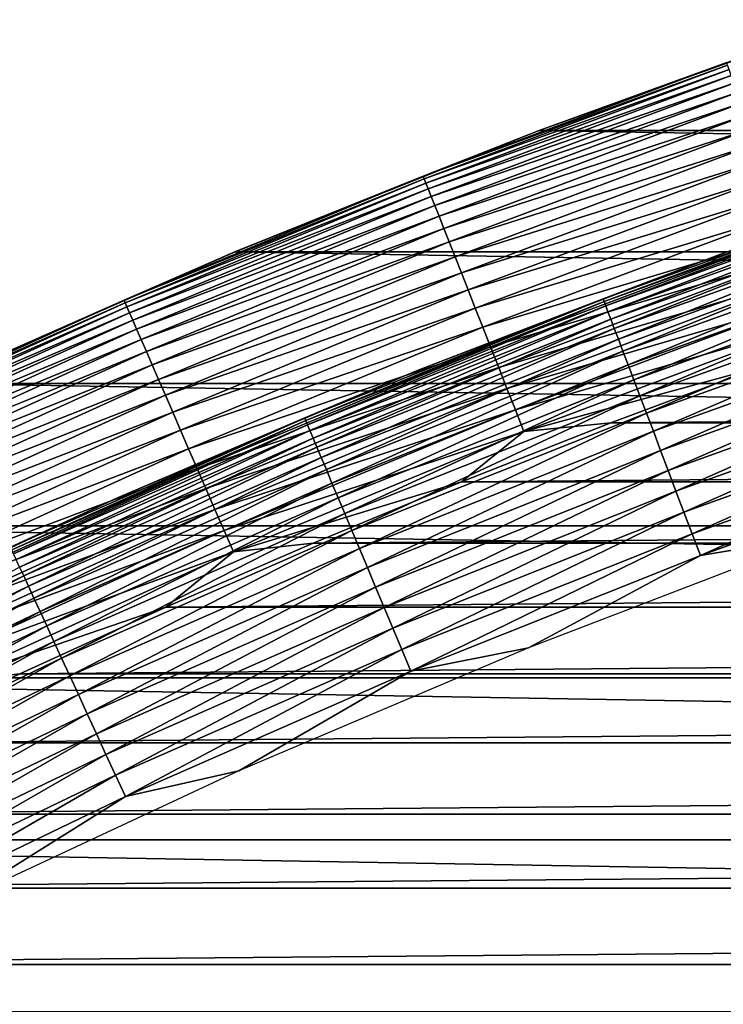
# Model space of a CAD drawing. Header units: millimetres. Extents: x -161 to 161, y -94 to 1149.
# Tile 532 of 656: x 62 to 64.36, y -30.79 to -27.49. Entities that reach past the tile are written whole.
import ezdxf

# ---------------------------------------------------------------- set-up
doc = ezdxf.new("R2010")
doc.units = ezdxf.units.MM
doc.header["$LTSCALE"] = 81.481481
for name, color, linetype in [('425', 7, 'CONTINUOUS'), ('426', 7, 'CONTINUOUS'), ('427', 7, 'CONTINUOUS'), ('429', 7, 'CONTINUOUS'), ('430', 7, 'CONTINUOUS')]:
    doc.layers.add(name, color=color, linetype=linetype)

msp = doc.modelspace()

# ---------------------------------------------------------------- linework, layer by layer
at = {"layer": '425', "linetype": 'CONTINUOUS'}
for points in [[(64.4831, -28.6544, -46.2096), (63.981, -28.8422, -46.2096), (85.517, -28.6544, -46.2096), (64.4831, -28.6544, -46.2096)], [(85.517, -28.6544, -46.2096), (63.981, -28.8422, -46.2096), (86.0191, -28.8422, -46.2096), (85.517, -28.6544, -46.2096)], [(63.981, -28.8422, -46.2096), (63.4815, -29.039, -46.2096), (86.0191, -28.8422, -46.2096), (63.981, -28.8422, -46.2096)], [(86.0191, -28.8422, -46.2096), (63.4815, -29.039, -46.2096), (86.5186, -29.0391, -46.2096), (86.0191, -28.8422, -46.2096)], [(63.4815, -29.039, -46.2096), (62.985, -29.2447, -46.2096), (86.5186, -29.0391, -46.2096), (63.4815, -29.039, -46.2096)], [(86.5186, -29.0391, -46.2096), (62.985, -29.2447, -46.2096), (87.015, -29.2447, -46.2096), (86.5186, -29.0391, -46.2096)], [(62.985, -29.2447, -46.2096), (62.4921, -29.4591, -46.2096), (87.015, -29.2447, -46.2096), (62.985, -29.2447, -46.2096)], [(87.015, -29.2447, -46.2096), (62.4921, -29.4591, -46.2096), (87.5079, -29.4591, -46.2096), (87.015, -29.2447, -46.2096)], [(62.4921, -29.4591, -46.2096), (62.0031, -29.6819, -46.2096), (87.5079, -29.4591, -46.2096), (62.4921, -29.4591, -46.2096)], [(87.5079, -29.4591, -46.2096), (62.0031, -29.6819, -46.2096), (87.9969, -29.6819, -46.2096), (87.5079, -29.4591, -46.2096)], [(62.0031, -29.6819, -46.2096), (61.5185, -29.9129, -46.2096), (87.9969, -29.6819, -46.2096), (62.0031, -29.6819, -46.2096)], [(87.9969, -29.6819, -46.2096), (61.5185, -29.9129, -46.2096), (88.4815, -29.913, -46.2096), (87.9969, -29.6819, -46.2096)], [(61.5185, -29.9129, -46.2096), (61.0388, -30.1521, -46.2096), (88.4815, -29.913, -46.2096), (61.5185, -29.9129, -46.2096)], [(88.4815, -29.913, -46.2096), (61.0388, -30.1521, -46.2096), (88.9612, -30.1521, -46.2096), (88.4815, -29.913, -46.2096)], [(61.0388, -30.1521, -46.2096), (60.5639, -30.3993, -46.2096), (88.9612, -30.1521, -46.2096), (61.0388, -30.1521, -46.2096)], [(88.9612, -30.1521, -46.2096), (60.5639, -30.3993, -46.2096), (89.4361, -30.3993, -46.2096), (88.9612, -30.1521, -46.2096)], [(60.5639, -30.3993, -46.2096), (60.0927, -30.6552, -46.2096), (89.4361, -30.3993, -46.2096), (60.5639, -30.3993, -46.2096)], [(89.4361, -30.3993, -46.2096), (60.0927, -30.6552, -46.2096), (89.9073, -30.6552, -46.2096), (89.4361, -30.3993, -46.2096)], [(60.0927, -30.6552, -46.2096), (59.6254, -30.9197, -46.2096), (89.9073, -30.6552, -46.2096), (60.0927, -30.6552, -46.2096)], [(89.9073, -30.6552, -46.2096), (59.6254, -30.9197, -46.2096), (90.3746, -30.9197, -46.2096), (89.9073, -30.6552, -46.2096)]]:
    msp.add_3dface(points, dxfattribs=at)
at = {"layer": '426', "linetype": 'CONTINUOUS'}
for points in [[(64.773, -27.4923, -66.2096), (86.2591, -27.8634, -66.2096), (63.7409, -27.8634, -66.2096), (64.773, -27.4923, -66.2096)], [(63.7409, -27.8634, -66.2096), (87.2765, -28.2695, -66.2096), (62.7235, -28.2695, -66.2096), (63.7409, -27.8634, -66.2096)], [(86.2591, -27.8634, -66.2096), (87.2765, -28.2695, -66.2096), (63.7409, -27.8634, -66.2096), (86.2591, -27.8634, -66.2096)], [(62.7235, -28.2695, -66.2096), (88.2797, -28.7107, -66.2096), (61.7203, -28.7107, -66.2096), (62.7235, -28.2695, -66.2096)], [(87.2765, -28.2695, -66.2096), (88.2797, -28.7107, -66.2096), (62.7235, -28.2695, -66.2096), (87.2765, -28.2695, -66.2096)], [(61.7203, -28.7107, -66.2096), (89.2679, -29.1865, -66.2096), (60.7321, -29.1865, -66.2096), (61.7203, -28.7107, -66.2096)], [(88.2797, -28.7107, -66.2096), (89.2679, -29.1865, -66.2096), (61.7203, -28.7107, -66.2096), (88.2797, -28.7107, -66.2096)], [(60.7321, -29.1865, -66.2096), (90.2377, -29.6955, -66.2096), (59.7623, -29.6955, -66.2096), (60.7321, -29.1865, -66.2096)], [(89.2679, -29.1865, -66.2096), (90.2377, -29.6955, -66.2096), (60.7321, -29.1865, -66.2096), (89.2679, -29.1865, -66.2096)], [(59.7623, -29.6955, -66.2096), (91.1902, -30.2382, -66.2096), (58.8098, -30.2382, -66.2096), (59.7623, -29.6955, -66.2096)], [(90.2377, -29.6955, -66.2096), (91.1902, -30.2382, -66.2096), (59.7623, -29.6955, -66.2096), (90.2377, -29.6955, -66.2096)], [(58.8098, -30.2382, -66.2096), (92.1238, -30.8136, -66.2096), (57.8762, -30.8136, -66.2096), (58.8098, -30.2382, -66.2096)], [(91.1902, -30.2382, -66.2096), (92.1238, -30.8136, -66.2096), (58.8098, -30.2382, -66.2096), (91.1902, -30.2382, -66.2096)]]:
    msp.add_3dface(points, dxfattribs=at)
at = {"layer": '427', "linetype": 'CONTINUOUS'}
for points in [[(64.773, -27.4923, -66.2096), (63.7409, -27.8634, -66.2096), (64.7727, -27.4923, -47.2096), (64.773, -27.4923, -66.2096)], [(64.7727, -27.4923, -47.2096), (63.7409, -27.8634, -66.2096), (63.7413, -27.8632, -47.2096), (64.7727, -27.4923, -47.2096)], [(63.7413, -27.8632, -47.2096), (62.7235, -28.2695, -66.2096), (62.7233, -28.2695, -47.2096), (63.7413, -27.8632, -47.2096)], [(63.7409, -27.8634, -66.2096), (62.7235, -28.2695, -66.2096), (63.7413, -27.8632, -47.2096), (63.7409, -27.8634, -66.2096)], [(62.7233, -28.2695, -47.2096), (61.7203, -28.7107, -66.2096), (61.72, -28.7107, -47.2096), (62.7233, -28.2695, -47.2096)], [(62.7235, -28.2695, -66.2096), (61.7203, -28.7107, -66.2096), (62.7233, -28.2695, -47.2096), (62.7235, -28.2695, -66.2096)]]:
    msp.add_3dface(points, dxfattribs=at)
at = {"layer": '429', "linetype": 'CONTINUOUS'}
for points in [[(64.7727, -27.4923, -47.2096), (63.7413, -27.8632, -47.2096), (64.3686, -27.636, -47.1325), (64.7727, -27.4923, -47.2096)], [(63.7413, -27.8632, -47.2096), (63.3535, -28.0164, -47.1325), (64.3686, -27.636, -47.1325), (63.7413, -27.8632, -47.2096)], [(63.3535, -28.0164, -47.1325), (64.3716, -27.6446, -47.0544), (64.3686, -27.636, -47.1325), (63.3535, -28.0164, -47.1325)], [(63.3568, -28.0249, -47.0544), (64.3716, -27.6446, -47.0544), (63.3535, -28.0164, -47.1325), (63.3568, -28.0249, -47.0544)], [(63.3568, -28.0249, -47.0544), (64.3767, -27.659, -46.9773), (64.3716, -27.6446, -47.0544), (63.3568, -28.0249, -47.0544)], [(63.3624, -28.0391, -46.9773), (64.3767, -27.659, -46.9773), (63.3568, -28.0249, -47.0544), (63.3624, -28.0391, -46.9773)], [(63.3624, -28.0391, -46.9773), (64.3838, -27.679, -46.9017), (64.3767, -27.659, -46.9773), (63.3624, -28.0391, -46.9773)], [(63.3702, -28.0589, -46.9017), (64.3838, -27.679, -46.9017), (63.3624, -28.0391, -46.9773), (63.3702, -28.0589, -46.9017)], [(63.3702, -28.0589, -46.9017), (64.3929, -27.7045, -46.8279), (64.3838, -27.679, -46.9017), (63.3702, -28.0589, -46.9017)], [(63.3801, -28.0841, -46.8279), (64.3929, -27.7045, -46.8279), (63.3702, -28.0589, -46.9017), (63.3801, -28.0841, -46.8279)], [(63.3801, -28.0841, -46.8279), (64.4039, -27.7355, -46.7565), (64.3929, -27.7045, -46.8279), (63.3801, -28.0841, -46.8279)], [(63.3922, -28.1146, -46.7565), (64.4039, -27.7355, -46.7565), (63.3801, -28.0841, -46.8279), (63.3922, -28.1146, -46.7565)], [(63.3922, -28.1146, -46.7565), (64.4168, -27.7716, -46.6879), (64.4039, -27.7355, -46.7565), (63.3922, -28.1146, -46.7565)], [(63.4063, -28.1503, -46.6879), (64.4168, -27.7716, -46.6879), (63.3922, -28.1146, -46.7565), (63.4063, -28.1503, -46.6879)], [(63.4063, -28.1503, -46.6879), (64.4314, -27.8127, -46.6225), (64.4168, -27.7716, -46.6879), (63.4063, -28.1503, -46.6879)], [(63.4223, -28.1909, -46.6225), (64.4314, -27.8127, -46.6225), (63.4063, -28.1503, -46.6879), (63.4223, -28.1909, -46.6225)], [(63.4223, -28.1909, -46.6225), (64.4476, -27.8585, -46.5607), (64.4314, -27.8127, -46.6225), (63.4223, -28.1909, -46.6225)], [(63.7413, -27.8632, -47.2096), (62.7233, -28.2695, -47.2096), (63.3535, -28.0164, -47.1325), (63.7413, -27.8632, -47.2096)], [(63.4401, -28.2361, -46.5607), (64.4476, -27.8585, -46.5607), (63.4223, -28.1909, -46.6225), (63.4401, -28.2361, -46.5607)], [(63.4401, -28.2361, -46.5607), (64.4655, -27.9087, -46.5029), (64.4476, -27.8585, -46.5607), (63.4401, -28.2361, -46.5607)], [(63.4596, -28.2857, -46.5029), (64.4655, -27.9087, -46.5029), (63.4401, -28.2361, -46.5607), (63.4596, -28.2857, -46.5029)], [(63.4596, -28.2857, -46.5029), (64.4848, -27.9631, -46.4496), (64.4655, -27.9087, -46.5029), (63.4596, -28.2857, -46.5029)], [(63.4808, -28.3393, -46.4496), (64.4848, -27.9631, -46.4496), (63.4596, -28.2857, -46.5029), (63.4808, -28.3393, -46.4496)], [(63.4808, -28.3393, -46.4496), (64.5055, -28.0212, -46.4009), (64.4848, -27.9631, -46.4496), (63.4808, -28.3393, -46.4496)], [(62.7233, -28.2695, -47.2096), (62.3519, -28.4313, -47.1325), (63.3535, -28.0164, -47.1325), (62.7233, -28.2695, -47.2096)], [(62.3519, -28.4313, -47.1325), (63.3568, -28.0249, -47.0544), (63.3535, -28.0164, -47.1325), (62.3519, -28.4313, -47.1325)], [(62.3556, -28.4396, -47.0544), (63.3568, -28.0249, -47.0544), (62.3519, -28.4313, -47.1325), (62.3556, -28.4396, -47.0544)], [(62.3556, -28.4396, -47.0544), (63.3624, -28.0391, -46.9773), (63.3568, -28.0249, -47.0544), (62.3556, -28.4396, -47.0544)], [(62.3617, -28.4536, -46.9773), (63.3624, -28.0391, -46.9773), (62.3556, -28.4396, -47.0544), (62.3617, -28.4536, -46.9773)], [(62.3617, -28.4536, -46.9773), (63.3702, -28.0589, -46.9017), (63.3624, -28.0391, -46.9773), (62.3617, -28.4536, -46.9773)], [(63.5034, -28.3967, -46.4009), (64.5055, -28.0212, -46.4009), (63.4808, -28.3393, -46.4496), (63.5034, -28.3967, -46.4009)], [(63.5034, -28.3967, -46.4009), (64.5273, -28.0828, -46.3572), (64.5055, -28.0212, -46.4009), (63.5034, -28.3967, -46.4009)], [(62.3701, -28.4731, -46.9017), (63.3702, -28.0589, -46.9017), (62.3617, -28.4536, -46.9773), (62.3701, -28.4731, -46.9017)], [(62.3701, -28.4731, -46.9017), (63.3801, -28.0841, -46.8279), (63.3702, -28.0589, -46.9017), (62.3701, -28.4731, -46.9017)], [(63.5274, -28.4575, -46.3572), (64.5273, -28.0828, -46.3572), (63.5034, -28.3967, -46.4009), (63.5274, -28.4575, -46.3572)], [(63.5274, -28.4575, -46.3572), (64.5503, -28.1474, -46.3187), (64.5273, -28.0828, -46.3572), (63.5274, -28.4575, -46.3572)], [(62.3809, -28.498, -46.8279), (63.3801, -28.0841, -46.8279), (62.3701, -28.4731, -46.9017), (62.3809, -28.498, -46.8279)], [(62.3809, -28.498, -46.8279), (63.3922, -28.1146, -46.7565), (63.3801, -28.0841, -46.8279), (62.3809, -28.498, -46.8279)], [(62.394, -28.5281, -46.7565), (63.3922, -28.1146, -46.7565), (62.3809, -28.498, -46.8279), (62.394, -28.5281, -46.7565)], [(62.394, -28.5281, -46.7565), (63.4063, -28.1503, -46.6879), (63.3922, -28.1146, -46.7565), (62.394, -28.5281, -46.7565)], [(63.5526, -28.5213, -46.3187), (64.5503, -28.1474, -46.3187), (63.5274, -28.4575, -46.3572), (63.5526, -28.5213, -46.3187)], [(63.5526, -28.5213, -46.3187), (64.5742, -28.2146, -46.2858), (64.5503, -28.1474, -46.3187), (63.5526, -28.5213, -46.3187)], [(62.4093, -28.5632, -46.6879), (63.4063, -28.1503, -46.6879), (62.394, -28.5281, -46.7565), (62.4093, -28.5632, -46.6879)], [(62.4093, -28.5632, -46.6879), (63.4223, -28.1909, -46.6225), (63.4063, -28.1503, -46.6879), (62.4093, -28.5632, -46.6879)], [(62.4267, -28.6032, -46.6225), (63.4223, -28.1909, -46.6225), (62.4093, -28.5632, -46.6879), (62.4267, -28.6032, -46.6225)], [(62.4267, -28.6032, -46.6225), (63.4401, -28.2361, -46.5607), (63.4223, -28.1909, -46.6225), (62.4267, -28.6032, -46.6225)], [(63.5787, -28.5877, -46.2858), (64.5742, -28.2146, -46.2858), (63.5526, -28.5213, -46.3187), (63.5787, -28.5877, -46.2858)], [(63.5787, -28.5877, -46.2858), (64.5989, -28.2841, -46.2586), (64.5742, -28.2146, -46.2858), (63.5787, -28.5877, -46.2858)], [(62.446, -28.6478, -46.5607), (63.4401, -28.2361, -46.5607), (62.4267, -28.6032, -46.6225), (62.446, -28.6478, -46.5607)], [(62.446, -28.6478, -46.5607), (63.4596, -28.2857, -46.5029), (63.4401, -28.2361, -46.5607), (62.446, -28.6478, -46.5607)], [(62.7233, -28.2695, -47.2096), (61.72, -28.7107, -47.2096), (62.3519, -28.4313, -47.1325), (62.7233, -28.2695, -47.2096)], [(62.4673, -28.6967, -46.5029), (63.4596, -28.2857, -46.5029), (62.446, -28.6478, -46.5607), (62.4673, -28.6967, -46.5029)], [(62.4673, -28.6967, -46.5029), (63.4808, -28.3393, -46.4496), (63.4596, -28.2857, -46.5029), (62.4673, -28.6967, -46.5029)], [(63.6058, -28.6563, -46.2586), (64.5989, -28.2841, -46.2586), (63.5787, -28.5877, -46.2858), (63.6058, -28.6563, -46.2586)], [(63.6058, -28.6563, -46.2586), (64.6242, -28.3554, -46.2372), (64.5989, -28.2841, -46.2586), (63.6058, -28.6563, -46.2586)], [(62.4902, -28.7496, -46.4496), (63.4808, -28.3393, -46.4496), (62.4673, -28.6967, -46.5029), (62.4902, -28.7496, -46.4496)], [(62.4902, -28.7496, -46.4496), (63.5034, -28.3967, -46.4009), (63.4808, -28.3393, -46.4496), (62.4902, -28.7496, -46.4496)], [(63.6335, -28.7266, -46.2372), (64.6242, -28.3554, -46.2372), (63.6058, -28.6563, -46.2586), (63.6335, -28.7266, -46.2372)], [(63.6335, -28.7266, -46.2372), (64.65, -28.428, -46.2219), (64.6242, -28.3554, -46.2372), (63.6335, -28.7266, -46.2372)], [(62.5148, -28.8062, -46.4009), (63.5034, -28.3967, -46.4009), (62.4902, -28.7496, -46.4496), (62.5148, -28.8062, -46.4009)], [(62.5148, -28.8062, -46.4009), (63.5274, -28.4575, -46.3572), (63.5034, -28.3967, -46.4009), (62.5148, -28.8062, -46.4009)], [(61.72, -28.7107, -47.2096), (61.3652, -28.8801, -47.1325), (62.3519, -28.4313, -47.1325), (61.72, -28.7107, -47.2096)], [(61.3652, -28.8801, -47.1325), (62.3556, -28.4396, -47.0544), (62.3519, -28.4313, -47.1325), (61.3652, -28.8801, -47.1325)], [(61.3691, -28.8883, -47.0544), (62.3556, -28.4396, -47.0544), (61.3652, -28.8801, -47.1325), (61.3691, -28.8883, -47.0544)], [(61.3691, -28.8883, -47.0544), (62.3617, -28.4536, -46.9773), (62.3556, -28.4396, -47.0544), (61.3691, -28.8883, -47.0544)], [(63.6618, -28.7983, -46.2219), (64.65, -28.428, -46.2219), (63.6335, -28.7266, -46.2372), (63.6618, -28.7983, -46.2219)], [(63.6618, -28.7983, -46.2219), (64.6762, -28.5015, -46.2126), (64.65, -28.428, -46.2219), (63.6618, -28.7983, -46.2219)], [(61.3756, -28.9021, -46.9773), (62.3617, -28.4536, -46.9773), (61.3691, -28.8883, -47.0544), (61.3756, -28.9021, -46.9773)], [(61.3756, -28.9021, -46.9773), (62.3701, -28.4731, -46.9017), (62.3617, -28.4536, -46.9773), (61.3756, -28.9021, -46.9773)], [(61.3848, -28.9212, -46.9017), (62.3701, -28.4731, -46.9017), (61.3756, -28.9021, -46.9773), (61.3848, -28.9212, -46.9017)], [(61.3848, -28.9212, -46.9017), (62.3809, -28.498, -46.8279), (62.3701, -28.4731, -46.9017), (61.3848, -28.9212, -46.9017)], [(62.5408, -28.8661, -46.3572), (63.5274, -28.4575, -46.3572), (62.5148, -28.8062, -46.4009), (62.5408, -28.8661, -46.3572)], [(62.5408, -28.8661, -46.3572), (63.5526, -28.5213, -46.3187), (63.5274, -28.4575, -46.3572), (62.5408, -28.8661, -46.3572)], [(61.3964, -28.9457, -46.8279), (62.3809, -28.498, -46.8279), (61.3848, -28.9212, -46.9017), (61.3964, -28.9457, -46.8279)], [(61.3964, -28.9457, -46.8279), (62.394, -28.5281, -46.7565), (62.3809, -28.498, -46.8279), (61.3964, -28.9457, -46.8279)], [(63.6904, -28.8709, -46.2126), (64.6762, -28.5015, -46.2126), (63.6618, -28.7983, -46.2219), (63.6904, -28.8709, -46.2126)], [(63.6904, -28.8709, -46.2126), (64.4831, -28.6544, -46.2096), (64.6762, -28.5015, -46.2126), (63.6904, -28.8709, -46.2126)], [(61.4105, -28.9754, -46.7565), (62.394, -28.5281, -46.7565), (61.3964, -28.9457, -46.8279), (61.4105, -28.9754, -46.7565)], [(61.4105, -28.9754, -46.7565), (62.4093, -28.5632, -46.6879), (62.394, -28.5281, -46.7565), (61.4105, -28.9754, -46.7565)], [(62.5682, -28.929, -46.3187), (63.5526, -28.5213, -46.3187), (62.5408, -28.8661, -46.3572), (62.5682, -28.929, -46.3187)], [(62.5682, -28.929, -46.3187), (63.5787, -28.5877, -46.2858), (63.5526, -28.5213, -46.3187), (62.5682, -28.929, -46.3187)], [(61.427, -29.01, -46.6879), (62.4093, -28.5632, -46.6879), (61.4105, -28.9754, -46.7565), (61.427, -29.01, -46.6879)], [(61.427, -29.01, -46.6879), (62.4267, -28.6032, -46.6225), (62.4093, -28.5632, -46.6879), (61.427, -29.01, -46.6879)], [(61.4457, -29.0494, -46.6225), (62.4267, -28.6032, -46.6225), (61.427, -29.01, -46.6879), (61.4457, -29.0494, -46.6225)], [(61.4457, -29.0494, -46.6225), (62.446, -28.6478, -46.5607), (62.4267, -28.6032, -46.6225), (61.4457, -29.0494, -46.6225)], [(62.5966, -28.9945, -46.2858), (63.5787, -28.5877, -46.2858), (62.5682, -28.929, -46.3187), (62.5966, -28.9945, -46.2858)], [(62.5966, -28.9945, -46.2858), (63.6058, -28.6563, -46.2586), (63.5787, -28.5877, -46.2858), (62.5966, -28.9945, -46.2858)], [(61.4666, -29.0933, -46.5607), (62.446, -28.6478, -46.5607), (61.4457, -29.0494, -46.6225), (61.4666, -29.0933, -46.5607)], [(61.4666, -29.0933, -46.5607), (62.4673, -28.6967, -46.5029), (62.446, -28.6478, -46.5607), (61.4666, -29.0933, -46.5607)], [(62.626, -29.0621, -46.2586), (63.6058, -28.6563, -46.2586), (62.5966, -28.9945, -46.2858), (62.626, -29.0621, -46.2586)], [(62.626, -29.0621, -46.2586), (63.6335, -28.7266, -46.2372), (63.6058, -28.6563, -46.2586), (62.626, -29.0621, -46.2586)], [(63.981, -28.8422, -46.2096), (64.4831, -28.6544, -46.2096), (63.6904, -28.8709, -46.2126), (63.981, -28.8422, -46.2096)], [(61.4895, -29.1414, -46.5029), (62.4673, -28.6967, -46.5029), (61.4666, -29.0933, -46.5607), (61.4895, -29.1414, -46.5029)], [(61.4895, -29.1414, -46.5029), (62.4902, -28.7496, -46.4496), (62.4673, -28.6967, -46.5029), (61.4895, -29.1414, -46.5029)], [(62.6561, -29.1315, -46.2372), (63.6335, -28.7266, -46.2372), (62.626, -29.0621, -46.2586), (62.6561, -29.1315, -46.2372)], [(62.6561, -29.1315, -46.2372), (63.6618, -28.7983, -46.2219), (63.6335, -28.7266, -46.2372), (62.6561, -29.1315, -46.2372)], [(61.5143, -29.1935, -46.4496), (62.4902, -28.7496, -46.4496), (61.4895, -29.1414, -46.5029), (61.5143, -29.1935, -46.4496)], [(61.5143, -29.1935, -46.4496), (62.5148, -28.8062, -46.4009), (62.4902, -28.7496, -46.4496), (61.5143, -29.1935, -46.4496)], [(61.5407, -29.2492, -46.4009), (62.5148, -28.8062, -46.4009), (61.5143, -29.1935, -46.4496), (61.5407, -29.2492, -46.4009)], [(61.5407, -29.2492, -46.4009), (62.5408, -28.8661, -46.3572), (62.5148, -28.8062, -46.4009), (61.5407, -29.2492, -46.4009)], [(62.6868, -29.2022, -46.2219), (63.6618, -28.7983, -46.2219), (62.6561, -29.1315, -46.2372), (62.6868, -29.2022, -46.2219)], [(62.6868, -29.2022, -46.2219), (63.6904, -28.8709, -46.2126), (63.6618, -28.7983, -46.2219), (62.6868, -29.2022, -46.2219)], [(61.5688, -29.3082, -46.3572), (62.5408, -28.8661, -46.3572), (61.5407, -29.2492, -46.4009), (61.5688, -29.3082, -46.3572)], [(61.5688, -29.3082, -46.3572), (62.5682, -28.929, -46.3187), (62.5408, -28.8661, -46.3572), (61.5688, -29.3082, -46.3572)], [(62.7179, -29.2738, -46.2126), (63.6904, -28.8709, -46.2126), (62.6868, -29.2022, -46.2219), (62.7179, -29.2738, -46.2126)], [(62.7179, -29.2738, -46.2126), (63.4815, -29.039, -46.2096), (63.6904, -28.8709, -46.2126), (62.7179, -29.2738, -46.2126)], [(63.4815, -29.039, -46.2096), (63.981, -28.8422, -46.2096), (63.6904, -28.8709, -46.2126), (63.4815, -29.039, -46.2096)], [(61.5983, -29.3701, -46.3187), (62.5682, -28.929, -46.3187), (61.5688, -29.3082, -46.3572), (61.5983, -29.3701, -46.3187)], [(61.5983, -29.3701, -46.3187), (62.5966, -28.9945, -46.2858), (62.5682, -28.929, -46.3187), (61.5983, -29.3701, -46.3187)], [(61.6289, -29.4346, -46.2858), (62.5966, -28.9945, -46.2858), (61.5983, -29.3701, -46.3187), (61.6289, -29.4346, -46.2858)], [(61.6289, -29.4346, -46.2858), (62.626, -29.0621, -46.2586), (62.5966, -28.9945, -46.2858), (61.6289, -29.4346, -46.2858)], [(62.985, -29.2447, -46.2096), (63.4815, -29.039, -46.2096), (62.7179, -29.2738, -46.2126), (62.985, -29.2447, -46.2096)], [(61.6606, -29.5012, -46.2586), (62.626, -29.0621, -46.2586), (61.6289, -29.4346, -46.2858), (61.6606, -29.5012, -46.2586)], [(61.6606, -29.5012, -46.2586), (62.6561, -29.1315, -46.2372), (62.626, -29.0621, -46.2586), (61.6606, -29.5012, -46.2586)], [(61.6931, -29.5695, -46.2372), (62.6561, -29.1315, -46.2372), (61.6606, -29.5012, -46.2586), (61.6931, -29.5695, -46.2372)], [(61.6931, -29.5695, -46.2372), (62.6868, -29.2022, -46.2219), (62.6561, -29.1315, -46.2372), (61.6931, -29.5695, -46.2372)], [(61.7262, -29.6391, -46.2219), (62.6868, -29.2022, -46.2219), (61.6931, -29.5695, -46.2372), (61.7262, -29.6391, -46.2219)], [(61.7262, -29.6391, -46.2219), (62.7179, -29.2738, -46.2126), (62.6868, -29.2022, -46.2219), (61.7262, -29.6391, -46.2219)], [(62.4921, -29.4591, -46.2096), (62.985, -29.2447, -46.2096), (62.7179, -29.2738, -46.2126), (62.4921, -29.4591, -46.2096)], [(61.7597, -29.7096, -46.2126), (62.7179, -29.2738, -46.2126), (61.7262, -29.6391, -46.2219), (61.7597, -29.7096, -46.2126)], [(61.7597, -29.7096, -46.2126), (62.4921, -29.4591, -46.2096), (62.7179, -29.2738, -46.2126), (61.7597, -29.7096, -46.2126)], [(62.0031, -29.6819, -46.2096), (62.4921, -29.4591, -46.2096), (61.7597, -29.7096, -46.2126), (62.0031, -29.6819, -46.2096)], [(61.5185, -29.9129, -46.2096), (62.0031, -29.6819, -46.2096), (61.7597, -29.7096, -46.2126), (61.5185, -29.9129, -46.2096)]]:
    msp.add_3dface(points, dxfattribs=at)
at = {"layer": '430', "color": 7, "linetype": 'CONTINUOUS', "true_color": 0xaaaaaa}
for points in [[(65.3741, -27.9246, -47.8096), (64.9669, -28.0631, -47.7325), (64.3461, -28.2786, -47.8096), (65.3741, -27.9246, -47.8096)], [(64.9669, -28.0631, -47.7325), (63.9551, -28.427, -47.7325), (64.3461, -28.2786, -47.8096), (64.9669, -28.0631, -47.7325)], [(63.9551, -28.427, -47.7325), (64.9669, -28.0631, -47.7325), (63.9583, -28.4356, -47.6544), (63.9551, -28.427, -47.7325)], [(63.9583, -28.4356, -47.6544), (64.9669, -28.0631, -47.7325), (64.9698, -28.0718, -47.6544), (63.9583, -28.4356, -47.6544)], [(63.9583, -28.4356, -47.6544), (64.9698, -28.0718, -47.6544), (63.9638, -28.4498, -47.5773), (63.9583, -28.4356, -47.6544)], [(63.9638, -28.4498, -47.5773), (64.9698, -28.0718, -47.6544), (64.9748, -28.0862, -47.5773), (63.9638, -28.4498, -47.5773)], [(63.9638, -28.4498, -47.5773), (64.9748, -28.0862, -47.5773), (63.9713, -28.4697, -47.5017), (63.9638, -28.4498, -47.5773)], [(63.9713, -28.4697, -47.5017), (64.9748, -28.0862, -47.5773), (64.9816, -28.1063, -47.5017), (63.9713, -28.4697, -47.5017)], [(63.9713, -28.4697, -47.5017), (64.9816, -28.1063, -47.5017), (63.9809, -28.495, -47.4279), (63.9713, -28.4697, -47.5017)], [(63.9809, -28.495, -47.4279), (64.9816, -28.1063, -47.5017), (64.9903, -28.132, -47.4279), (63.9809, -28.495, -47.4279)], [(63.9809, -28.495, -47.4279), (64.9903, -28.132, -47.4279), (63.9925, -28.5257, -47.3565), (63.9809, -28.495, -47.4279)], [(63.9925, -28.5257, -47.3565), (64.9903, -28.132, -47.4279), (65.0009, -28.1631, -47.3565), (63.9925, -28.5257, -47.3565)], [(63.9925, -28.5257, -47.3565), (65.0009, -28.1631, -47.3565), (64.0061, -28.5616, -47.2879), (63.9925, -28.5257, -47.3565)], [(64.0061, -28.5616, -47.2879), (65.0009, -28.1631, -47.3565), (65.0133, -28.1994, -47.2879), (64.0061, -28.5616, -47.2879)], [(64.0061, -28.5616, -47.2879), (65.0133, -28.1994, -47.2879), (64.0216, -28.6023, -47.2225), (64.0061, -28.5616, -47.2879)], [(64.0216, -28.6023, -47.2225), (65.0133, -28.1994, -47.2879), (65.0273, -28.2407, -47.2225), (64.0216, -28.6023, -47.2225)], [(64.0216, -28.6023, -47.2225), (65.0273, -28.2407, -47.2225), (64.0388, -28.6478, -47.1607), (64.0216, -28.6023, -47.2225)], [(64.0388, -28.6478, -47.1607), (65.0273, -28.2407, -47.2225), (65.043, -28.2867, -47.1607), (64.0388, -28.6478, -47.1607)], [(64.3461, -28.2786, -47.8096), (63.9551, -28.427, -47.7325), (63.331, -28.6682, -47.8096), (64.3461, -28.2786, -47.8096)], [(64.0388, -28.6478, -47.1607), (65.043, -28.2867, -47.1607), (64.0577, -28.6976, -47.1029), (64.0388, -28.6478, -47.1607)], [(64.0577, -28.6976, -47.1029), (65.043, -28.2867, -47.1607), (65.0601, -28.3371, -47.1029), (64.0577, -28.6976, -47.1029)], [(64.0577, -28.6976, -47.1029), (65.0601, -28.3371, -47.1029), (64.0782, -28.7516, -47.0496), (64.0577, -28.6976, -47.1029)], [(64.0782, -28.7516, -47.0496), (65.0601, -28.3371, -47.1029), (65.0787, -28.3918, -47.0496), (64.0782, -28.7516, -47.0496)], [(64.0782, -28.7516, -47.0496), (65.0787, -28.3918, -47.0496), (64.1001, -28.8093, -47.0009), (64.0782, -28.7516, -47.0496)], [(64.1001, -28.8093, -47.0009), (65.0787, -28.3918, -47.0496), (65.0986, -28.4502, -47.0009), (64.1001, -28.8093, -47.0009)], [(63.9551, -28.427, -47.7325), (62.9565, -28.8256, -47.7325), (63.331, -28.6682, -47.8096), (63.9551, -28.427, -47.7325)], [(62.9565, -28.8256, -47.7325), (63.9551, -28.427, -47.7325), (62.96, -28.834, -47.6544), (62.9565, -28.8256, -47.7325)], [(62.96, -28.834, -47.6544), (63.9551, -28.427, -47.7325), (63.9583, -28.4356, -47.6544), (62.96, -28.834, -47.6544)], [(62.96, -28.834, -47.6544), (63.9583, -28.4356, -47.6544), (62.9659, -28.8481, -47.5773), (62.96, -28.834, -47.6544)], [(62.9659, -28.8481, -47.5773), (63.9583, -28.4356, -47.6544), (63.9638, -28.4498, -47.5773), (62.9659, -28.8481, -47.5773)], [(62.9659, -28.8481, -47.5773), (63.9638, -28.4498, -47.5773), (62.9741, -28.8677, -47.5017), (62.9659, -28.8481, -47.5773)], [(62.9741, -28.8677, -47.5017), (63.9638, -28.4498, -47.5773), (63.9713, -28.4697, -47.5017), (62.9741, -28.8677, -47.5017)], [(62.9741, -28.8677, -47.5017), (63.9713, -28.4697, -47.5017), (62.9846, -28.8927, -47.4279), (62.9741, -28.8677, -47.5017)], [(62.9846, -28.8927, -47.4279), (63.9713, -28.4697, -47.5017), (63.9809, -28.495, -47.4279), (62.9846, -28.8927, -47.4279)], [(64.1001, -28.8093, -47.0009), (65.0986, -28.4502, -47.0009), (64.1232, -28.8703, -46.9572), (64.1001, -28.8093, -47.0009)], [(64.1232, -28.8703, -46.9572), (65.0986, -28.4502, -47.0009), (65.1196, -28.512, -46.9572), (64.1232, -28.8703, -46.9572)], [(62.9846, -28.8927, -47.4279), (63.9809, -28.495, -47.4279), (62.9973, -28.923, -47.3565), (62.9846, -28.8927, -47.4279)], [(62.9973, -28.923, -47.3565), (63.9809, -28.495, -47.4279), (63.9925, -28.5257, -47.3565), (62.9973, -28.923, -47.3565)], [(64.1232, -28.8703, -46.9572), (65.1196, -28.512, -46.9572), (64.1476, -28.9344, -46.9187), (64.1232, -28.8703, -46.9572)], [(64.1476, -28.9344, -46.9187), (65.1196, -28.512, -46.9572), (65.1417, -28.5769, -46.9187), (64.1476, -28.9344, -46.9187)], [(62.9973, -28.923, -47.3565), (63.9925, -28.5257, -47.3565), (63.0121, -28.9583, -47.2879), (62.9973, -28.923, -47.3565)], [(63.0121, -28.9583, -47.2879), (63.9925, -28.5257, -47.3565), (64.0061, -28.5616, -47.2879), (63.0121, -28.9583, -47.2879)], [(63.0121, -28.9583, -47.2879), (64.0061, -28.5616, -47.2879), (63.029, -28.9985, -47.2225), (63.0121, -28.9583, -47.2879)], [(63.029, -28.9985, -47.2225), (64.0061, -28.5616, -47.2879), (64.0216, -28.6023, -47.2225), (63.029, -28.9985, -47.2225)], [(64.1476, -28.9344, -46.9187), (65.1417, -28.5769, -46.9187), (64.1729, -29.0012, -46.8858), (64.1476, -28.9344, -46.9187)], [(64.1729, -29.0012, -46.8858), (65.1417, -28.5769, -46.9187), (65.1647, -28.6445, -46.8858), (64.1729, -29.0012, -46.8858)], [(63.029, -28.9985, -47.2225), (64.0216, -28.6023, -47.2225), (63.0478, -29.0434, -47.1607), (63.029, -28.9985, -47.2225)], [(63.0478, -29.0434, -47.1607), (64.0216, -28.6023, -47.2225), (64.0388, -28.6478, -47.1607), (63.0478, -29.0434, -47.1607)], [(63.331, -28.6682, -47.8096), (62.9565, -28.8256, -47.7325), (62.3302, -29.0931, -47.8096), (63.331, -28.6682, -47.8096)], [(63.0478, -29.0434, -47.1607), (64.0388, -28.6478, -47.1607), (63.0684, -29.0925, -47.1029), (63.0478, -29.0434, -47.1607)], [(63.0684, -29.0925, -47.1029), (64.0388, -28.6478, -47.1607), (64.0577, -28.6976, -47.1029), (63.0684, -29.0925, -47.1029)], [(64.1729, -29.0012, -46.8858), (65.1647, -28.6445, -46.8858), (64.199, -29.0701, -46.8586), (64.1729, -29.0012, -46.8858)], [(64.199, -29.0701, -46.8586), (65.1647, -28.6445, -46.8858), (65.1885, -28.7143, -46.8586), (64.199, -29.0701, -46.8586)], [(63.0684, -29.0925, -47.1029), (64.0577, -28.6976, -47.1029), (63.0907, -29.1457, -47.0496), (63.0684, -29.0925, -47.1029)], [(63.0907, -29.1457, -47.0496), (64.0577, -28.6976, -47.1029), (64.0782, -28.7516, -47.0496), (63.0907, -29.1457, -47.0496)], [(64.199, -29.0701, -46.8586), (65.1885, -28.7143, -46.8586), (64.2258, -29.1408, -46.8372), (64.199, -29.0701, -46.8586)], [(64.2258, -29.1408, -46.8372), (65.1885, -28.7143, -46.8586), (65.2128, -28.7859, -46.8372), (64.2258, -29.1408, -46.8372)], [(63.0907, -29.1457, -47.0496), (64.0782, -28.7516, -47.0496), (63.1145, -29.2026, -47.0009), (63.0907, -29.1457, -47.0496)], [(63.1145, -29.2026, -47.0009), (64.0782, -28.7516, -47.0496), (64.1001, -28.8093, -47.0009), (63.1145, -29.2026, -47.0009)], [(64.2258, -29.1408, -46.8372), (65.2128, -28.7859, -46.8372), (64.2532, -29.2129, -46.8219), (64.2258, -29.1408, -46.8372)], [(64.2532, -29.2129, -46.8219), (65.2128, -28.7859, -46.8372), (65.2377, -28.8589, -46.8219), (64.2532, -29.2129, -46.8219)], [(62.9565, -28.8256, -47.7325), (61.9722, -29.2584, -47.7325), (62.3302, -29.0931, -47.8096), (62.9565, -28.8256, -47.7325)], [(61.9722, -29.2584, -47.7325), (62.9565, -28.8256, -47.7325), (61.976, -29.2667, -47.6544), (61.9722, -29.2584, -47.7325)], [(61.976, -29.2667, -47.6544), (62.9565, -28.8256, -47.7325), (62.96, -28.834, -47.6544), (61.976, -29.2667, -47.6544)], [(61.976, -29.2667, -47.6544), (62.96, -28.834, -47.6544), (61.9824, -29.2805, -47.5773), (61.976, -29.2667, -47.6544)], [(61.9824, -29.2805, -47.5773), (62.96, -28.834, -47.6544), (62.9659, -28.8481, -47.5773), (61.9824, -29.2805, -47.5773)], [(63.1145, -29.2026, -47.0009), (64.1001, -28.8093, -47.0009), (63.1398, -29.2629, -46.9572), (63.1145, -29.2026, -47.0009)], [(63.1398, -29.2629, -46.9572), (64.1001, -28.8093, -47.0009), (64.1232, -28.8703, -46.9572), (63.1398, -29.2629, -46.9572)], [(61.9824, -29.2805, -47.5773), (62.9659, -28.8481, -47.5773), (61.9913, -29.2998, -47.5017), (61.9824, -29.2805, -47.5773)], [(61.9913, -29.2998, -47.5017), (62.9659, -28.8481, -47.5773), (62.9741, -28.8677, -47.5017), (61.9913, -29.2998, -47.5017)], [(61.9913, -29.2998, -47.5017), (62.9741, -28.8677, -47.5017), (62.0026, -29.3245, -47.4279), (61.9913, -29.2998, -47.5017)], [(62.0026, -29.3245, -47.4279), (62.9741, -28.8677, -47.5017), (62.9846, -28.8927, -47.4279), (62.0026, -29.3245, -47.4279)], [(63.1398, -29.2629, -46.9572), (64.1232, -28.8703, -46.9572), (63.1663, -29.3261, -46.9187), (63.1398, -29.2629, -46.9572)], [(63.1663, -29.3261, -46.9187), (64.1232, -28.8703, -46.9572), (64.1476, -28.9344, -46.9187), (63.1663, -29.3261, -46.9187)], [(64.2532, -29.2129, -46.8219), (65.2377, -28.8589, -46.8219), (64.2808, -29.2859, -46.8126), (64.2532, -29.2129, -46.8219)], [(64.2808, -29.2859, -46.8126), (65.2377, -28.8589, -46.8219), (65.2628, -28.9328, -46.8126), (64.2808, -29.2859, -46.8126)], [(62.0026, -29.3245, -47.4279), (62.9846, -28.8927, -47.4279), (62.0164, -29.3543, -47.3565), (62.0026, -29.3245, -47.4279)], [(62.0164, -29.3543, -47.3565), (62.9846, -28.8927, -47.4279), (62.9973, -28.923, -47.3565), (62.0164, -29.3543, -47.3565)], [(62.0164, -29.3543, -47.3565), (62.9973, -28.923, -47.3565), (62.0324, -29.3891, -47.2879), (62.0164, -29.3543, -47.3565)], [(62.0324, -29.3891, -47.2879), (62.9973, -28.923, -47.3565), (63.0121, -28.9583, -47.2879), (62.0324, -29.3891, -47.2879)], [(63.1663, -29.3261, -46.9187), (64.1476, -28.9344, -46.9187), (63.1939, -29.3919, -46.8858), (63.1663, -29.3261, -46.9187)], [(63.1939, -29.3919, -46.8858), (64.1476, -28.9344, -46.9187), (64.1729, -29.0012, -46.8858), (63.1939, -29.3919, -46.8858)], [(64.2808, -29.2859, -46.8126), (65.2628, -28.9328, -46.8126), (64.6877, -29.2184, -46.8096), (64.2808, -29.2859, -46.8126)], [(62.0324, -29.3891, -47.2879), (63.0121, -28.9583, -47.2879), (62.0506, -29.4287, -47.2225), (62.0324, -29.3891, -47.2879)], [(62.0506, -29.4287, -47.2225), (63.0121, -28.9583, -47.2879), (63.029, -28.9985, -47.2225), (62.0506, -29.4287, -47.2225)], [(62.0506, -29.4287, -47.2225), (63.029, -28.9985, -47.2225), (62.071, -29.4729, -47.1607), (62.0506, -29.4287, -47.2225)], [(62.071, -29.4729, -47.1607), (63.029, -28.9985, -47.2225), (63.0478, -29.0434, -47.1607), (62.071, -29.4729, -47.1607)], [(63.1939, -29.3919, -46.8858), (64.1729, -29.0012, -46.8858), (63.2224, -29.4599, -46.8586), (63.1939, -29.3919, -46.8858)], [(63.2224, -29.4599, -46.8586), (64.1729, -29.0012, -46.8858), (64.199, -29.0701, -46.8586), (63.2224, -29.4599, -46.8586)], [(62.071, -29.4729, -47.1607), (63.0478, -29.0434, -47.1607), (62.0933, -29.5213, -47.1029), (62.071, -29.4729, -47.1607)], [(62.0933, -29.5213, -47.1029), (63.0478, -29.0434, -47.1607), (63.0684, -29.0925, -47.1029), (62.0933, -29.5213, -47.1029)], [(63.2224, -29.4599, -46.8586), (64.199, -29.0701, -46.8586), (63.2517, -29.5297, -46.8372), (63.2224, -29.4599, -46.8586)], [(63.2517, -29.5297, -46.8372), (64.199, -29.0701, -46.8586), (64.2258, -29.1408, -46.8372), (63.2517, -29.5297, -46.8372)], [(62.3302, -29.0931, -47.8096), (61.9722, -29.2584, -47.7325), (61.3447, -29.5526, -47.8096), (62.3302, -29.0931, -47.8096)], [(62.0933, -29.5213, -47.1029), (63.0684, -29.0925, -47.1029), (62.1174, -29.5737, -47.0496), (62.0933, -29.5213, -47.1029)], [(62.1174, -29.5737, -47.0496), (63.0684, -29.0925, -47.1029), (63.0907, -29.1457, -47.0496), (62.1174, -29.5737, -47.0496)], [(62.1174, -29.5737, -47.0496), (63.0907, -29.1457, -47.0496), (62.1432, -29.6297, -47.0009), (62.1174, -29.5737, -47.0496)], [(62.1432, -29.6297, -47.0009), (63.0907, -29.1457, -47.0496), (63.1145, -29.2026, -47.0009), (62.1432, -29.6297, -47.0009)], [(63.2517, -29.5297, -46.8372), (64.2258, -29.1408, -46.8372), (63.2815, -29.6007, -46.8219), (63.2517, -29.5297, -46.8372)], [(63.2815, -29.6007, -46.8219), (64.2258, -29.1408, -46.8372), (64.2532, -29.2129, -46.8219), (63.2815, -29.6007, -46.8219)], [(62.1432, -29.6297, -47.0009), (63.1145, -29.2026, -47.0009), (62.1705, -29.6891, -46.9572), (62.1432, -29.6297, -47.0009)], [(62.1705, -29.6891, -46.9572), (63.1145, -29.2026, -47.0009), (63.1398, -29.2629, -46.9572), (62.1705, -29.6891, -46.9572)], [(63.2815, -29.6007, -46.8219), (64.2532, -29.2129, -46.8219), (63.3117, -29.6727, -46.8126), (63.2815, -29.6007, -46.8219)], [(63.3117, -29.6727, -46.8126), (64.2532, -29.2129, -46.8219), (64.2808, -29.2859, -46.8126), (63.3117, -29.6727, -46.8126)], [(63.7051, -29.5956, -46.8096), (64.2808, -29.2859, -46.8126), (64.6877, -29.2184, -46.8096), (63.7051, -29.5956, -46.8096)], [(62.1705, -29.6891, -46.9572), (63.1398, -29.2629, -46.9572), (62.1992, -29.7514, -46.9187), (62.1705, -29.6891, -46.9572)], [(62.1992, -29.7514, -46.9187), (63.1398, -29.2629, -46.9572), (63.1663, -29.3261, -46.9187), (62.1992, -29.7514, -46.9187)], [(63.3117, -29.6727, -46.8126), (64.2808, -29.2859, -46.8126), (63.7051, -29.5956, -46.8096), (63.3117, -29.6727, -46.8126)], [(61.0509, -29.8192, -47.3565), (62.0026, -29.3245, -47.4279), (62.0164, -29.3543, -47.3565), (61.0509, -29.8192, -47.3565)], [(62.1992, -29.7514, -46.9187), (63.1663, -29.3261, -46.9187), (62.229, -29.8162, -46.8858), (62.1992, -29.7514, -46.9187)], [(62.229, -29.8162, -46.8858), (63.1663, -29.3261, -46.9187), (63.1939, -29.3919, -46.8858), (62.229, -29.8162, -46.8858)], [(61.0509, -29.8192, -47.3565), (62.0164, -29.3543, -47.3565), (61.0681, -29.8535, -47.2879), (61.0509, -29.8192, -47.3565)], [(61.0681, -29.8535, -47.2879), (62.0164, -29.3543, -47.3565), (62.0324, -29.3891, -47.2879), (61.0681, -29.8535, -47.2879)], [(61.0681, -29.8535, -47.2879), (62.0324, -29.3891, -47.2879), (61.0877, -29.8924, -47.2225), (61.0681, -29.8535, -47.2879)], [(61.0877, -29.8924, -47.2225), (62.0324, -29.3891, -47.2879), (62.0506, -29.4287, -47.2225), (61.0877, -29.8924, -47.2225)], [(62.229, -29.8162, -46.8858), (63.1939, -29.3919, -46.8858), (62.2599, -29.8831, -46.8586), (62.229, -29.8162, -46.8858)], [(62.2599, -29.8831, -46.8586), (63.1939, -29.3919, -46.8858), (63.2224, -29.4599, -46.8586), (62.2599, -29.8831, -46.8586)], [(61.0877, -29.8924, -47.2225), (62.0506, -29.4287, -47.2225), (61.1095, -29.9359, -47.1607), (61.0877, -29.8924, -47.2225)], [(61.1095, -29.9359, -47.1607), (62.0506, -29.4287, -47.2225), (62.071, -29.4729, -47.1607), (61.1095, -29.9359, -47.1607)], [(62.2599, -29.8831, -46.8586), (63.2224, -29.4599, -46.8586), (62.2915, -29.9519, -46.8372), (62.2599, -29.8831, -46.8586)], [(62.2915, -29.9519, -46.8372), (63.2224, -29.4599, -46.8586), (63.2517, -29.5297, -46.8372), (62.2915, -29.9519, -46.8372)], [(61.1095, -29.9359, -47.1607), (62.071, -29.4729, -47.1607), (61.1335, -29.9835, -47.1029), (61.1095, -29.9359, -47.1607)], [(61.1335, -29.9835, -47.1029), (62.071, -29.4729, -47.1607), (62.0933, -29.5213, -47.1029), (61.1335, -29.9835, -47.1029)], [(61.1335, -29.9835, -47.1029), (62.0933, -29.5213, -47.1029), (61.1594, -30.035, -47.0496), (61.1335, -29.9835, -47.1029)], [(61.1594, -30.035, -47.0496), (62.0933, -29.5213, -47.1029), (62.1174, -29.5737, -47.0496), (61.1594, -30.035, -47.0496)], [(62.2915, -29.9519, -46.8372), (63.2517, -29.5297, -46.8372), (62.3238, -30.0219, -46.8219), (62.2915, -29.9519, -46.8372)], [(62.3238, -30.0219, -46.8219), (63.2517, -29.5297, -46.8372), (63.2815, -29.6007, -46.8219), (62.3238, -30.0219, -46.8219)], [(61.1594, -30.035, -47.0496), (62.1174, -29.5737, -47.0496), (61.1871, -30.0901, -47.0009), (61.1594, -30.035, -47.0496)], [(61.1871, -30.0901, -47.0009), (62.1174, -29.5737, -47.0496), (62.1432, -29.6297, -47.0009), (61.1871, -30.0901, -47.0009)], [(62.7364, -30.0068, -46.8096), (63.3117, -29.6727, -46.8126), (63.7051, -29.5956, -46.8096), (62.7364, -30.0068, -46.8096)], [(61.1871, -30.0901, -47.0009), (62.1432, -29.6297, -47.0009), (61.2165, -30.1485, -46.9572), (61.1871, -30.0901, -47.0009)], [(61.2165, -30.1485, -46.9572), (62.1432, -29.6297, -47.0009), (62.1705, -29.6891, -46.9572), (61.2165, -30.1485, -46.9572)], [(62.3238, -30.0219, -46.8219), (63.2815, -29.6007, -46.8219), (62.3564, -30.0928, -46.8126), (62.3238, -30.0219, -46.8219)], [(62.3564, -30.0928, -46.8126), (63.2815, -29.6007, -46.8219), (63.3117, -29.6727, -46.8126), (62.3564, -30.0928, -46.8126)], [(61.2165, -30.1485, -46.9572), (62.1705, -29.6891, -46.9572), (61.2473, -30.2097, -46.9187), (61.2165, -30.1485, -46.9572)], [(61.2473, -30.2097, -46.9187), (62.1705, -29.6891, -46.9572), (62.1992, -29.7514, -46.9187), (61.2473, -30.2097, -46.9187)], [(62.3564, -30.0928, -46.8126), (63.3117, -29.6727, -46.8126), (62.7364, -30.0068, -46.8096), (62.3564, -30.0928, -46.8126)], [(61.2473, -30.2097, -46.9187), (62.1992, -29.7514, -46.9187), (61.2794, -30.2735, -46.8858), (61.2473, -30.2097, -46.9187)], [(61.2794, -30.2735, -46.8858), (62.1992, -29.7514, -46.9187), (62.229, -29.8162, -46.8858), (61.2794, -30.2735, -46.8858)], [(61.2794, -30.2735, -46.8858), (62.229, -29.8162, -46.8858), (61.3125, -30.3394, -46.8586), (61.2794, -30.2735, -46.8858)], [(61.3125, -30.3394, -46.8586), (62.229, -29.8162, -46.8858), (62.2599, -29.8831, -46.8586), (61.3125, -30.3394, -46.8586)], [(61.3125, -30.3394, -46.8586), (62.2599, -29.8831, -46.8586), (61.3465, -30.4069, -46.8372), (61.3125, -30.3394, -46.8586)], [(61.3465, -30.4069, -46.8372), (62.2599, -29.8831, -46.8586), (62.2915, -29.9519, -46.8372), (61.3465, -30.4069, -46.8372)], [(61.3465, -30.4069, -46.8372), (62.2915, -29.9519, -46.8372), (61.3812, -30.4758, -46.8219), (61.3465, -30.4069, -46.8372)], [(61.3812, -30.4758, -46.8219), (62.2915, -29.9519, -46.8372), (62.3238, -30.0219, -46.8219), (61.3812, -30.4758, -46.8219)], [(61.3812, -30.4758, -46.8219), (62.3238, -30.0219, -46.8219), (61.4162, -30.5455, -46.8126), (61.3812, -30.4758, -46.8219)], [(61.4162, -30.5455, -46.8126), (62.3238, -30.0219, -46.8219), (62.3564, -30.0928, -46.8126), (61.4162, -30.5455, -46.8126)], [(61.7826, -30.4516, -46.8096), (62.3564, -30.0928, -46.8126), (62.7364, -30.0068, -46.8096), (61.7826, -30.4516, -46.8096)], [(61.4162, -30.5455, -46.8126), (62.3564, -30.0928, -46.8126), (61.7826, -30.4516, -46.8096), (61.4162, -30.5455, -46.8126)]]:
    msp.add_3dface(points, dxfattribs=at)

doc.saveas('drawing.dxf')
